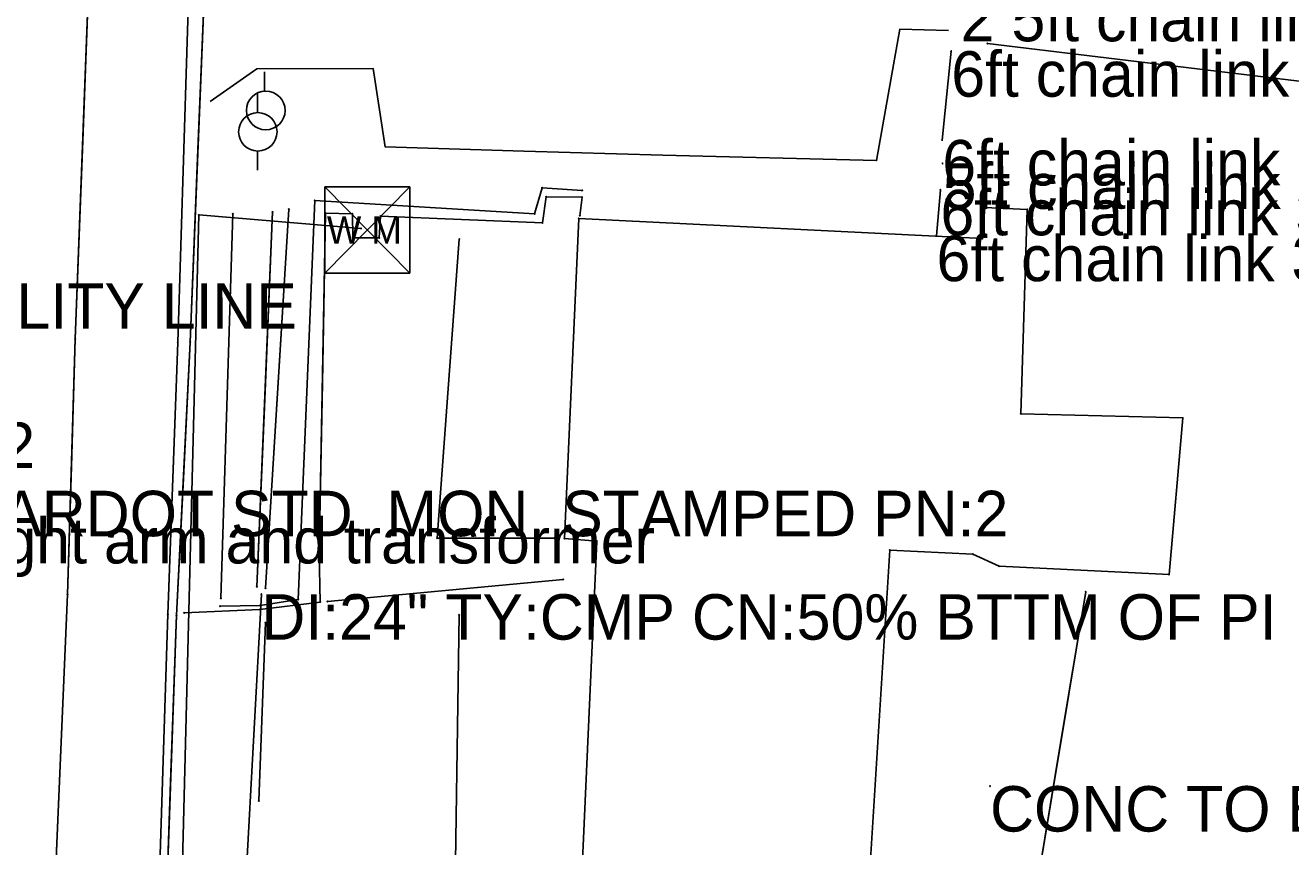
# Model space of a CAD drawing. Extents: x -99999 to 591807, y -99999 to 347168.
# Drawn here: x 591263 to 591402.1, y 321137.2 to 321227.5 of the extents above; entities that cross this region are included whole.
import ezdxf

# ---------------------------------------------------------------- set-up
doc = ezdxf.new("R2010")
doc.units = 0
for name, color, linetype in [('S_BREAKLINE', 7, 'Continuous'), ('S_BUILDING', 7, 'Continuous'), ('S_DITCHLINE', 7, 'Continuous'), ('S_DRG_PT_SYM', 7, 'Continuous'), ('S_DRIVEWAY', 7, 'Continuous'), ('S_EDGE_CONCRETE', 7, 'Continuous'), ('S_EDGE_PAVEMENT', 7, 'Continuous'), ('S_ELECTRIC_UTILITIES_ANNOT', 7, 'Continuous'), ('S_FENCE', 7, 'Continuous'), ('S_FENCE_ANNOT', 7, 'Continuous'), ('S_GATE_ANNOT', 7, 'Continuous'), ('S_GRD_PT_SYM', 7, 'Continuous'), ('S_MSC_PT_SYM', 7, 'Continuous'), ('S_PAVEMENT_CROWN', 7, 'Continuous'), ('S_PRIMARY_CTL_ANNOT', 7, 'Continuous'), ('S_RDW_PT_SYM', 7, 'Continuous'), ('S_SHOULDER', 7, 'Continuous'), ('S_SIDE_DRAIN', 7, 'Continuous'), ('S_SIDE_DRAIN_ANNOT', 7, 'Continuous'), ('S_STR_PT_SYM', 7, 'Continuous'), ('S_SURVEY_TEXT_ANNOT', 7, 'Continuous'), ('S_TELEPHONE_UTILITIES', 7, 'Continuous'), ('S_UTILITY_POLE', 7, 'Continuous'), ('S_UTILITY_POLE_ANNOT', 7, 'Continuous'), ('S_UTL_PT_SYM', 7, 'Continuous'), ('S_WATER_UTILITIES', 7, 'Continuous')]:
    doc.layers.add(name, color=color, linetype=linetype)

msp = doc.modelspace()

# ---------------------------------------------------------------- linework, layer by layer
at = {"layer": 'S_BREAKLINE'}
for points in [[(591368.81, 321225.5), (591429.46, 321218.18)], [(591324.25, 321209.36), (591319.85, 321209.64), (591319.03, 321206.78), (591294.85, 321208.24), (591293.04, 321164.39), (591288.84, 321163.72), (591284.45, 321163.65)], [(591285.86, 321206.79), (591284.54, 321164.51)], [(591321.2, 321171.14), (591308.31, 321171.12), (591310.75, 321204)], [(591296.26, 321164.16), (591322.16, 321166.58)], [(591289.43, 321161.84), (591288.71, 321142.24)], [(591310.72, 321162.69), (591310.13, 321123.24), (591309.99, 321109.12)]]:
    msp.add_lwpolyline(points, dxfattribs=at)
at = {"layer": 'S_BUILDING'}
for p, q in [((591322.3, 321171.08), (591323.87, 321206.27)), ((591323.87, 321206.27), (591368.28, 321204.08)), ((591368.28, 321204.08), (591368.53, 321207.47)), ((591368.53, 321207.47), (591373.19, 321207.26)), ((591373.19, 321207.26), (591372.48, 321184.8)), ((591372.48, 321184.8), (591390.29, 321184.34)), ((591390.29, 321184.34), (591388.77, 321167.14)), ((591325.87, 321170.79), (591322.3, 321171.08)), ((591322.7, 321100.88), (591325.87, 321170.79)), ((591358.07, 321169.82), (591353.69, 321099.64)), ((591367.21, 321169.38), (591358.07, 321169.82)), ((591370.09, 321168.04), (591367.21, 321169.38)), ((591388.77, 321167.14), (591370.09, 321168.04))]:
    msp.add_line(p, q, dxfattribs=at)
at = {"layer": 'S_DITCHLINE'}
for points in [[(591290.22, 321206.99), (591288.5, 321165.79)], [(591290.22, 321206.99), (591289.36, 321186.39), (591288.5, 321165.79)], [(591292, 321207.29), (591289.45, 321165.62)], [(591292, 321207.29), (591290.73, 321186.46), (591289.45, 321165.62)]]:
    msp.add_lwpolyline(points, dxfattribs=at)
at = {"layer": 'S_DRG_PT_SYM'}
msp.add_lwpolyline([(591288.99, 321164.97), (591288.99, 321165.02), (591288.99, 321164.97), (591288.94, 321164.97), (591288.99, 321164.97), (591288.99, 321164.92), (591288.99, 321164.97), (591289.04, 321164.97)], dxfattribs=at)
at = {"layer": 'S_DRIVEWAY'}
msp.add_lwpolyline([(591364.53, 321226.94), (591359.19, 321227.09), (591356.62, 321212.63), (591333.11, 321213.23), (591317.86, 321213.69), (591302.61, 321214.14), (591301.28, 321222.75), (591288.5, 321222.71), (591283.36, 321219.15)], dxfattribs=at)
at = {"layer": 'S_EDGE_CONCRETE'}
for points in [[(591323.99, 321206.58), (591324.24, 321208.62), (591320.3, 321208.66), (591319.88, 321205.78), (591302.09, 321206.53), (591301.94, 321204.14), (591299.03, 321204.16), (591298.99, 321206.8), (591296.04, 321206.87), (591295.36, 321169.51), (591295.45, 321164.11), (591288.82, 321163.29), (591280.5, 321162.91)], [(591323.99, 321206.58), (591324.24, 321208.62), (591320.3, 321208.66), (591319.88, 321205.78), (591302.09, 321206.53), (591301.94, 321204.14), (591299.03, 321204.16), (591298.99, 321206.8), (591296.04, 321206.87), (591295.7, 321188.19), (591295.36, 321169.51), (591295.45, 321164.11), (591288.82, 321163.29), (591280.5, 321162.91)], [(591374, 321131.49), (591379.61, 321165.23)], [(591374, 321131.49), (591376.8, 321148.36), (591379.61, 321165.23)]]:
    msp.add_lwpolyline(points, dxfattribs=at)
at = {"layer": 'S_EDGE_PAVEMENT'}
for points in [[(591276.47, 321095.14), (591277.53, 321126.02), (591278.71, 321162.76), (591279.79, 321192.63), (591281.13, 321235.17), (591281.77, 321259.21), (591283.07, 321300.34), (591284.27, 321341.23), (591285.36, 321368.86)], [(591276.47, 321095.14), (591277, 321110.58), (591277.53, 321126.02), (591278.12, 321144.39), (591278.71, 321162.76), (591279.25, 321177.69), (591279.79, 321192.63), (591280.46, 321213.9), (591281.13, 321235.17), (591281.77, 321259.21), (591282.42, 321279.78), (591283.07, 321300.34), (591283.67, 321320.79), (591284.27, 321341.23), (591284.81, 321355.05)]]:
    msp.add_lwpolyline(points, dxfattribs=at)
at = {"layer": 'S_FENCE'}
for p, q in [((591364.83, 321224.66), (591363.84, 321214.9)), ((591363.21, 321204.38), (591363.64, 321209.42))]:
    msp.add_line(p, q, dxfattribs=at)
for points in [[(591364.83, 321224.66), (591363.84, 321214.9)], [(591363.21, 321204.38), (591363.64, 321209.42)]]:
    msp.add_lwpolyline(points, dxfattribs=at)
at = {"layer": 'S_GRD_PT_SYM'}
for points in [[(591368.81, 321225.5), (591368.81, 321225.55), (591368.81, 321225.5), (591368.76, 321225.5), (591368.81, 321225.5), (591368.8, 321225.45), (591368.81, 321225.5), (591368.86, 321225.49)], [(591319.85, 321209.64), (591319.9, 321209.63), (591319.85, 321209.64), (591319.87, 321209.69), (591319.85, 321209.64), (591319.8, 321209.66), (591319.85, 321209.64), (591319.84, 321209.59)], [(591324.25, 321209.36), (591324.25, 321209.31), (591324.25, 321209.36), (591324.3, 321209.36), (591324.25, 321209.36), (591324.26, 321209.41), (591324.25, 321209.36), (591324.2, 321209.36)], [(591294.85, 321208.24), (591294.9, 321208.24), (591294.85, 321208.24), (591294.85, 321208.29), (591294.85, 321208.24), (591294.8, 321208.25), (591294.85, 321208.24), (591294.85, 321208.19)], [(591285.86, 321206.79), (591285.91, 321206.78), (591285.86, 321206.79), (591285.86, 321206.84), (591285.86, 321206.79), (591285.81, 321206.79), (591285.86, 321206.79), (591285.86, 321206.74)], [(591290.22, 321206.99), (591290.27, 321206.99), (591290.22, 321206.99), (591290.22, 321207.04), (591290.22, 321206.99), (591290.17, 321206.99), (591290.22, 321206.99), (591290.22, 321206.94)], [(591292, 321207.29), (591292.05, 321207.29), (591292, 321207.29), (591292.01, 321207.34), (591292, 321207.29), (591291.95, 321207.3), (591292, 321207.29), (591292, 321207.24)], [(591319.03, 321206.78), (591319.03, 321206.73), (591319.03, 321206.78), (591319.08, 321206.78), (591319.03, 321206.78), (591319.03, 321206.83), (591319.03, 321206.78), (591318.98, 321206.78)], [(591310.75, 321204), (591310.7, 321204.01), (591310.75, 321204), (591310.75, 321203.95), (591310.75, 321204), (591310.8, 321204), (591310.75, 321204), (591310.76, 321204.05)], [(591308.31, 321171.12), (591308.26, 321171.13), (591308.31, 321171.12), (591308.31, 321171.07), (591308.31, 321171.12), (591308.36, 321171.12), (591308.31, 321171.12), (591308.31, 321171.17)], [(591321.2, 321171.14), (591321.2, 321171.09), (591321.2, 321171.14), (591321.25, 321171.14), (591321.2, 321171.14), (591321.2, 321171.19), (591321.2, 321171.14), (591321.15, 321171.14)], [(591322.16, 321166.58), (591322.15, 321166.63), (591322.16, 321166.58), (591322.11, 321166.58), (591322.16, 321166.58), (591322.16, 321166.53), (591322.16, 321166.58), (591322.21, 321166.59)], [(591284.54, 321164.51), (591284.59, 321164.51), (591284.54, 321164.51), (591284.54, 321164.56), (591284.54, 321164.51), (591284.49, 321164.51), (591284.54, 321164.51), (591284.53, 321164.46)], [(591288.5, 321165.79), (591288.55, 321165.79), (591288.5, 321165.79), (591288.5, 321165.84), (591288.5, 321165.79), (591288.45, 321165.79), (591288.5, 321165.79), (591288.49, 321165.74)], [(591289.45, 321165.62), (591289.5, 321165.62), (591289.45, 321165.62), (591289.46, 321165.67), (591289.45, 321165.62), (591289.4, 321165.62), (591289.45, 321165.62), (591289.45, 321165.57)], [(591284.45, 321163.65), (591284.45, 321163.6), (591284.45, 321163.65), (591284.5, 321163.65), (591284.45, 321163.65), (591284.45, 321163.7), (591284.45, 321163.65), (591284.4, 321163.65)], [(591288.84, 321163.72), (591288.84, 321163.67), (591288.84, 321163.72), (591288.89, 321163.72), (591288.84, 321163.72), (591288.84, 321163.77), (591288.84, 321163.72), (591288.79, 321163.72)], [(591293.04, 321164.39), (591293.05, 321164.34), (591293.04, 321164.39), (591293.09, 321164.4), (591293.04, 321164.39), (591293.03, 321164.44), (591293.04, 321164.39), (591292.99, 321164.39)], [(591296.26, 321164.16), (591296.25, 321164.21), (591296.26, 321164.16), (591296.21, 321164.16), (591296.26, 321164.16), (591296.26, 321164.11), (591296.26, 321164.16), (591296.31, 321164.17)], [(591289.43, 321161.84), (591289.48, 321161.84), (591289.43, 321161.84), (591289.44, 321161.89), (591289.43, 321161.84), (591289.38, 321161.84), (591289.43, 321161.84), (591289.43, 321161.79)], [(591310.72, 321162.69), (591310.77, 321162.69), (591310.72, 321162.69), (591310.72, 321162.74), (591310.72, 321162.69), (591310.67, 321162.69), (591310.72, 321162.69), (591310.72, 321162.64)], [(591288.71, 321142.24), (591288.76, 321142.24), (591288.71, 321142.24), (591288.71, 321142.29), (591288.71, 321142.24), (591288.66, 321142.24), (591288.71, 321142.24), (591288.71, 321142.19)]]:
    msp.add_lwpolyline(points, close=True, dxfattribs=at)
at = {"layer": 'S_MSC_PT_SYM'}
for points in [[(591364.83, 321224.66), (591364.83, 321224.71), (591364.83, 321224.66), (591364.78, 321224.66), (591364.83, 321224.66), (591364.83, 321224.61), (591364.83, 321224.66), (591364.88, 321224.66)], [(591363.84, 321214.9), (591363.84, 321214.95), (591363.84, 321214.9), (591363.79, 321214.9), (591363.84, 321214.9), (591363.84, 321214.85), (591363.84, 321214.9), (591363.89, 321214.9)], [(591363.88, 321212.33), (591363.88, 321212.38), (591363.88, 321212.33), (591363.83, 321212.33), (591363.88, 321212.33), (591363.88, 321212.28), (591363.88, 321212.33), (591363.93, 321212.33)], [(591363.64, 321209.42), (591363.64, 321209.47), (591363.64, 321209.42), (591363.59, 321209.42), (591363.64, 321209.42), (591363.64, 321209.37), (591363.64, 321209.42), (591363.69, 321209.42)], [(591363.21, 321204.38), (591363.21, 321204.43), (591363.21, 321204.38), (591363.16, 321204.38), (591363.21, 321204.38), (591363.21, 321204.33), (591363.21, 321204.38), (591363.26, 321204.38)], [(591369.1, 321143.87), (591369.1, 321143.92), (591369.1, 321143.87), (591369.05, 321143.87), (591369.1, 321143.87), (591369.1, 321143.82), (591369.1, 321143.87), (591369.15, 321143.87)]]:
    msp.add_lwpolyline(points, dxfattribs=at)
at = {"layer": 'S_PAVEMENT_CROWN'}
for points in [[(591263.38, 321077.12), (591265.99, 321125.62), (591267.67, 321164.95), (591268.53, 321193.03), (591270.16, 321236.57), (591270.82, 321259.67), (591272.06, 321300.96), (591273.09, 321336.11), (591274.57, 321369.52)], [(591263.38, 321077.12), (591264.69, 321101.37), (591265.99, 321125.62), (591266.83, 321145.29), (591267.67, 321164.95), (591268.1, 321178.99), (591268.53, 321193.03), (591269.35, 321214.8), (591270.16, 321236.57), (591270.82, 321259.67), (591271.44, 321280.32), (591272.06, 321300.96), (591272.58, 321318.54), (591273.09, 321336.11), (591273.83, 321352.81)]]:
    msp.add_lwpolyline(points, dxfattribs=at)
at = {"layer": 'S_RDW_PT_SYM'}
for points in [[(591320.3, 321208.66), (591320.35, 321208.65), (591320.3, 321208.66), (591320.3, 321208.71), (591320.3, 321208.66), (591320.25, 321208.67), (591320.3, 321208.66), (591320.29, 321208.61)], [(591324.24, 321208.62), (591324.24, 321208.57), (591324.24, 321208.62), (591324.29, 321208.62), (591324.24, 321208.62), (591324.24, 321208.67), (591324.24, 321208.62), (591324.19, 321208.62)], [(591296.04, 321206.87), (591296.09, 321206.86), (591296.04, 321206.87), (591296.04, 321206.92), (591296.04, 321206.87), (591295.99, 321206.87), (591296.04, 321206.87), (591296.04, 321206.82)], [(591298.99, 321206.8), (591298.99, 321206.75), (591298.99, 321206.8), (591299.04, 321206.79), (591298.99, 321206.8), (591298.99, 321206.85), (591298.99, 321206.8), (591298.94, 321206.8)], [(591302.09, 321206.53), (591302.14, 321206.52), (591302.09, 321206.53), (591302.09, 321206.58), (591302.09, 321206.53), (591302.04, 321206.53), (591302.09, 321206.53), (591302.08, 321206.48)], [(591323.99, 321206.58), (591323.95, 321206.58), (591323.99, 321206.58), (591323.99, 321206.53), (591323.99, 321206.58), (591324.04, 321206.57), (591323.99, 321206.58), (591324, 321206.63)], [(591319.88, 321205.78), (591319.88, 321205.73), (591319.88, 321205.78), (591319.93, 321205.78), (591319.88, 321205.78), (591319.88, 321205.83), (591319.88, 321205.78), (591319.83, 321205.79)], [(591299.03, 321204.16), (591298.98, 321204.16), (591299.03, 321204.16), (591299.03, 321204.11), (591299.03, 321204.16), (591299.08, 321204.16), (591299.03, 321204.16), (591299.03, 321204.21)], [(591301.94, 321204.14), (591301.94, 321204.09), (591301.94, 321204.14), (591301.99, 321204.14), (591301.94, 321204.14), (591301.94, 321204.19), (591301.94, 321204.14), (591301.89, 321204.14)], [(591268.53, 321193.03), (591268.48, 321193.03), (591268.53, 321193.03), (591268.53, 321192.98), (591268.53, 321193.03), (591268.58, 321193.03), (591268.53, 321193.03), (591268.53, 321193.08)], [(591279.79, 321192.63), (591279.74, 321192.63), (591279.79, 321192.63), (591279.79, 321192.58), (591279.79, 321192.63), (591279.84, 321192.63), (591279.79, 321192.63), (591279.79, 321192.68)], [(591281.16, 321192.69), (591281.11, 321192.69), (591281.16, 321192.69), (591281.16, 321192.64), (591281.16, 321192.69), (591281.21, 321192.69), (591281.16, 321192.69), (591281.16, 321192.74)], [(591295.36, 321169.51), (591295.41, 321169.51), (591295.36, 321169.51), (591295.36, 321169.56), (591295.36, 321169.51), (591295.31, 321169.51), (591295.36, 321169.51), (591295.36, 321169.46)], [(591267.67, 321164.95), (591267.62, 321164.95), (591267.67, 321164.95), (591267.67, 321164.9), (591267.67, 321164.95), (591267.72, 321164.95), (591267.67, 321164.95), (591267.67, 321165)], [(591379.61, 321165.23), (591379.56, 321165.24), (591379.61, 321165.23), (591379.6, 321165.18), (591379.61, 321165.23), (591379.66, 321165.22), (591379.61, 321165.23), (591379.62, 321165.28)], [(591288.82, 321163.29), (591288.82, 321163.24), (591288.82, 321163.29), (591288.87, 321163.29), (591288.82, 321163.29), (591288.82, 321163.34), (591288.82, 321163.29), (591288.77, 321163.29)], [(591295.45, 321164.11), (591295.46, 321164.06), (591295.45, 321164.11), (591295.5, 321164.12), (591295.45, 321164.11), (591295.45, 321164.16), (591295.45, 321164.11), (591295.41, 321164.1)], [(591278.71, 321162.76), (591278.66, 321162.76), (591278.71, 321162.76), (591278.71, 321162.71), (591278.71, 321162.76), (591278.76, 321162.76), (591278.71, 321162.76), (591278.72, 321162.81)], [(591279.65, 321162.65), (591279.6, 321162.65), (591279.65, 321162.65), (591279.65, 321162.6), (591279.65, 321162.65), (591279.7, 321162.64), (591279.65, 321162.65), (591279.65, 321162.7)], [(591280.5, 321162.91), (591280.51, 321162.86), (591280.5, 321162.91), (591280.55, 321162.91), (591280.5, 321162.91), (591280.5, 321162.96), (591280.5, 321162.91), (591280.45, 321162.91)]]:
    msp.add_lwpolyline(points, close=True, dxfattribs=at)
at = {"layer": 'S_SHOULDER'}
for points in [[(591277.89, 321093.4), (591278.37, 321126.02), (591279.65, 321162.65), (591281.16, 321192.69), (591282.89, 321235.06), (591283.26, 321259.04), (591285.07, 321300.2), (591286.25, 321341.03), (591286.96, 321368.53)], [(591277.89, 321093.4), (591278.13, 321109.71), (591278.37, 321126.02), (591279.01, 321144.33), (591279.65, 321162.65), (591280.41, 321177.67), (591281.16, 321192.69), (591282.02, 321213.87), (591282.89, 321235.06), (591283.26, 321259.04), (591284.17, 321279.62), (591285.07, 321300.2), (591285.66, 321320.62), (591286.25, 321341.03), (591286.61, 321354.78)]]:
    msp.add_lwpolyline(points, dxfattribs=at)
at = {"layer": 'S_SIDE_DRAIN'}
msp.add_line((591288.99, 321164.97), (591286.37, 321116.13), dxfattribs=at)
at = {"layer": 'S_STR_PT_SYM'}
for points in [[(591323.87, 321206.27), (591323.87, 321206.32), (591323.87, 321206.27), (591323.82, 321206.27), (591323.87, 321206.27), (591323.87, 321206.22), (591323.87, 321206.27), (591323.92, 321206.27)], [(591368.53, 321207.47), (591368.53, 321207.52), (591368.53, 321207.47), (591368.48, 321207.47), (591368.53, 321207.47), (591368.53, 321207.42), (591368.53, 321207.47), (591368.58, 321207.47)], [(591373.19, 321207.26), (591373.19, 321207.31), (591373.19, 321207.26), (591373.14, 321207.26), (591373.19, 321207.26), (591373.19, 321207.21), (591373.19, 321207.26), (591373.24, 321207.26)], [(591368.28, 321204.08), (591368.28, 321204.13), (591368.28, 321204.08), (591368.23, 321204.08), (591368.28, 321204.08), (591368.28, 321204.03), (591368.28, 321204.08), (591368.33, 321204.08)], [(591372.48, 321184.8), (591372.48, 321184.85), (591372.48, 321184.8), (591372.43, 321184.8), (591372.48, 321184.8), (591372.48, 321184.75), (591372.48, 321184.8), (591372.53, 321184.8)], [(591390.29, 321184.34), (591390.29, 321184.39), (591390.29, 321184.34), (591390.24, 321184.34), (591390.29, 321184.34), (591390.29, 321184.29), (591390.29, 321184.34), (591390.34, 321184.34)], [(591322.3, 321171.08), (591322.3, 321171.13), (591322.3, 321171.08), (591322.25, 321171.08), (591322.3, 321171.08), (591322.3, 321171.03), (591322.3, 321171.08), (591322.35, 321171.08)], [(591325.87, 321170.79), (591325.87, 321170.84), (591325.87, 321170.79), (591325.82, 321170.79), (591325.87, 321170.79), (591325.87, 321170.74), (591325.87, 321170.79), (591325.92, 321170.79)], [(591358.07, 321169.82), (591358.07, 321169.87), (591358.07, 321169.82), (591358.02, 321169.82), (591358.07, 321169.82), (591358.07, 321169.77), (591358.07, 321169.82), (591358.12, 321169.82)], [(591367.21, 321169.38), (591367.21, 321169.43), (591367.21, 321169.38), (591367.16, 321169.38), (591367.21, 321169.38), (591367.21, 321169.33), (591367.21, 321169.38), (591367.26, 321169.38)], [(591370.09, 321168.04), (591370.09, 321168.09), (591370.09, 321168.04), (591370.04, 321168.04), (591370.09, 321168.04), (591370.09, 321167.99), (591370.09, 321168.04), (591370.14, 321168.04)], [(591388.77, 321167.14), (591388.77, 321167.19), (591388.77, 321167.14), (591388.72, 321167.14), (591388.77, 321167.14), (591388.77, 321167.09), (591388.77, 321167.14), (591388.82, 321167.14)]]:
    msp.add_lwpolyline(points, dxfattribs=at)
at = {"layer": 'S_TELEPHONE_UTILITIES'}
for p, q in [((591288.57, 321217.88), (591288.57, 321220)), ((591288.57, 321213.66), (591288.57, 321211.6))]:
    msp.add_line(p, q, dxfattribs=at)
msp.add_circle((591288.6, 321215.8), 2.11, dxfattribs=at)
at = {"layer": 'S_UTILITY_POLE'}
msp.add_line((591289.35, 321220.29), (591289.35, 321222.4), dxfattribs=at)
msp.add_circle((591289.47, 321218.15), 2.13, dxfattribs=at)
at = {"layer": 'S_UTL_PT_SYM'}
for points in [[(591282.12, 321206.66), (591282.12, 321206.71), (591282.12, 321206.66), (591282.07, 321206.66), (591282.12, 321206.66), (591282.12, 321206.61), (591282.12, 321206.66), (591282.17, 321206.66)], [(591299.95, 321205.17), (591299.95, 321205.22), (591299.95, 321205.17), (591299.9, 321205.17), (591299.95, 321205.17), (591299.95, 321205.12), (591299.95, 321205.17), (591300, 321205.17)]]:
    msp.add_lwpolyline(points, dxfattribs=at)
at = {"layer": 'S_WATER_UTILITIES'}
for p, q in [((591295.98, 321209.76), (591305.32, 321209.76)), ((591295.98, 321209.76), (591295.98, 321200.26)), ((591295.98, 321209.76), (591305.32, 321200.26)), ((591305.32, 321209.76), (591295.98, 321200.26)), ((591305.32, 321209.76), (591305.32, 321200.26)), ((591282.12, 321206.66), (591277.24, 321013.57)), ((591299.95, 321205.17), (591282.12, 321206.66)), ((591295.98, 321200.26), (591305.32, 321200.26))]:
    msp.add_line(p, q, dxfattribs=at)

# ---------------------------------------------------------------- texts
at = {"layer": 'S_ELECTRIC_UTILITIES_ANNOT'}
msp.add_text('LOWEST UTILITY LINE', height=5, dxfattribs=at).set_placement((591221.2, 321194.16))
at = {"layer": 'S_FENCE_ANNOT'}
for p in [(591364.83, 321219.66), (591363.84, 321209.9), (591363.64, 321204.42), (591363.21, 321199.38)]:
    msp.add_text('6ft chain link 3 brb,good', height=5, dxfattribs=at).set_placement(p)
at = {"layer": 'S_GATE_ANNOT'}
for s, p in [('2 5ft chain link gates', (591365.87, 321225.75)), ('5ft chain link gate', (591363.88, 321207.33))]:
    msp.add_text(s, height=5, dxfattribs=at).set_placement(p)
at = {"layer": 'S_PRIMARY_CTL_ANNOT'}
for s, p in [('PN:2', (591249.25, 321178.84)), ('PD:ARDOT STD. MON. STAMPED PN:2', (591249.25, 321171.34))]:
    msp.add_text(s, height=5, dxfattribs=at).set_placement(p)
at = {"layer": 'S_SIDE_DRAIN_ANNOT'}
msp.add_text('DI:24" TY:CMP CN:50% BTTM OF PI', height=5, dxfattribs=at).set_placement((591288.99, 321159.97))
at = {"layer": 'S_SURVEY_TEXT_ANNOT'}
msp.add_text('CONC TO BU', height=5, dxfattribs=at).set_placement((591369.1, 321138.87))
at = {"layer": 'S_UTILITY_POLE_ANNOT'}
msp.add_text('w/ light arm and transformer', height=5, dxfattribs=at).set_placement((591249.01, 321168.35))
at = {"layer": 'S_WATER_UTILITIES'}
msp.add_text('W M', height=3, rotation=360, dxfattribs=at).set_placement((591296.19, 321203.52))

doc.saveas('drawing.dxf')
